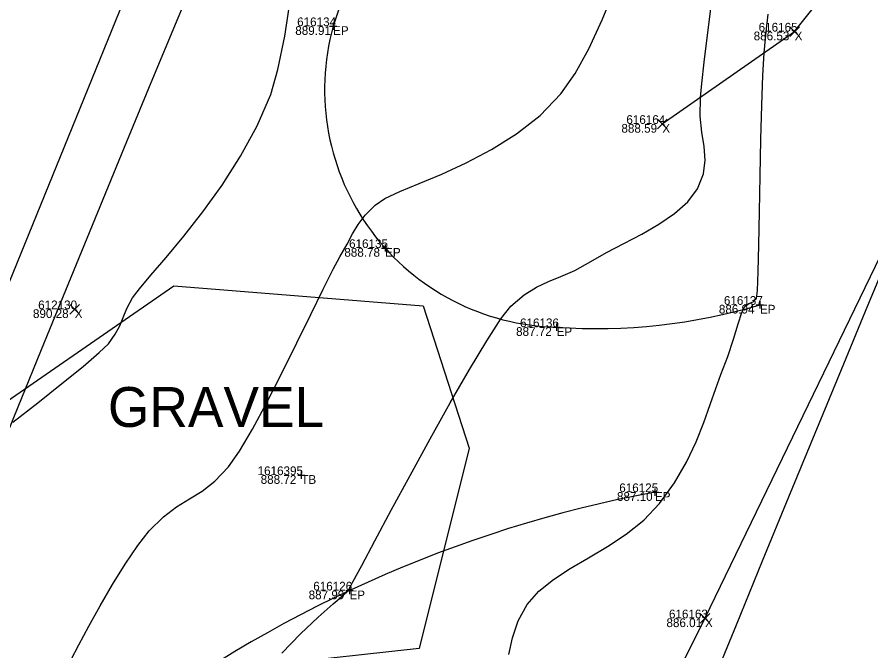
# Model space of a CAD drawing. Extents: x 1957117 to 1971063, y 701601 to 715861.
# Drawn here: x 1963506.18 to 1963540.46, y 706701.12 to 706726.55 of the extents above; entities that cross this region are included whole.
import ezdxf

# ---------------------------------------------------------------- set-up
doc = ezdxf.new("R2010")
doc.units = 0
for name, color, linetype in [('AP_X_Lights', 7, 'Continuous'), ('DT_X_Break_Line', 7, 'Continuous'), ('DT_X_Contour_Major', 7, 'Continuous'), ('DT_X_Contour_Minor', 7, 'Continuous'), ('DT_X_TIN_Hull', 7, 'Continuous'), ('GE_X_CL_20', 7, 'Continuous'), ('HY_X_Water_Edge', 7, 'Continuous'), ('PM_P_Cells', 7, 'Continuous'), ('PV_P_Drive', 7, 'Continuous'), ('PV_P_Shoulder', 7, 'Continuous'), ('RS_Raster1', 7, 'Continuous'), ('RW_X_Esmt_RR', 7, 'Continuous'), ('SC_Scratch1', 7, 'Continuous'), ('VG_X_Tree_Line_Rt', 7, 'Continuous')]:
    doc.layers.add(name, color=color, linetype=linetype)

msp = doc.modelspace()

# ---------------------------------------------------------------- linework, layer by layer
at = {"layer": 'AP_X_Lights'}
for p, q in [((1963537.2, 706725.774), (1963537.588, 706726.164)), ((1963537.2, 706726.164), (1963537.588, 706725.774)), ((1963531.888, 706722.069), (1963532.276, 706722.459)), ((1963531.888, 706722.459), (1963532.276, 706722.069)), ((1963508.3, 706714.635), (1963508.688, 706715.025)), ((1963508.3, 706715.025), (1963508.688, 706714.635)), ((1963533.601, 706702.235), (1963533.989, 706702.625)), ((1963533.601, 706702.625), (1963533.989, 706702.235))]:
    msp.add_line(p, q, dxfattribs=at)
at = {"layer": 'DT_X_Break_Line'}
msp.add_lwpolyline([(1963532.082, 706722.264), (1963537.394, 706725.969), (1963549.757, 706741.435), (1963556.636, 706749.586), (1963563.372, 706770.928)], dxfattribs=at)
at = {"layer": 'DT_X_Contour_Major'}
msp.add_lwpolyline([(1963506.016, 706710.3), (1963507.009, 706711.079), (1963507.976, 706711.846), (1963508.829, 706712.539), (1963509.481, 706713.094), (1963509.845, 706713.448), (1963510.123, 706713.832), (1963510.301, 706714.17), (1963510.438, 706714.5), (1963510.592, 706714.861), (1963510.821, 706715.289), (1963511.091, 706715.652), (1963511.552, 706716.198), (1963512.16, 706716.908), (1963512.869, 706717.761), (1963513.634, 706718.736), (1963514.412, 706719.812), (1963515.156, 706720.97), (1963515.822, 706722.188), (1963516.365, 706723.446), (1963516.655, 706724.449), (1963516.924, 706725.782), (1963517.174, 706727.386)], dxfattribs=at)
msp.add_lwpolyline([(1963506.016, 706710.3), (1963507.009, 706711.079), (1963507.976, 706711.846), (1963508.829, 706712.539), (1963509.481, 706713.094), (1963509.845, 706713.448), (1963510.123, 706713.832), (1963510.301, 706714.17), (1963510.438, 706714.5), (1963510.592, 706714.861), (1963510.821, 706715.289), (1963511.091, 706715.652), (1963511.552, 706716.198), (1963512.16, 706716.908), (1963512.869, 706717.761), (1963513.634, 706718.736), (1963514.412, 706719.812), (1963515.156, 706720.97), (1963515.822, 706722.188), (1963516.365, 706723.446), (1963516.655, 706724.449), (1963516.924, 706725.782), (1963517.174, 706727.386)], dxfattribs=at)
at = {"layer": 'DT_X_Contour_Minor'}
for points in [[(1963508.353, 706700.782), (1963508.664, 706701.374), (1963509.06, 706702.111), (1963509.518, 706702.934), (1963510.015, 706703.786), (1963510.525, 706704.61), (1963511.025, 706705.349), (1963511.49, 706705.945), (1963512.055, 706706.508), (1963512.585, 706706.905), (1963513.097, 706707.22), (1963513.605, 706707.536), (1963514.125, 706707.939), (1963514.672, 706708.512), (1963515.104, 706709.131), (1963515.625, 706710.017), (1963516.203, 706711.091), (1963516.808, 706712.271), (1963517.408, 706713.477), (1963517.972, 706714.626), (1963518.468, 706715.638), (1963518.866, 706716.433), (1963519.134, 706716.928), (1963519.426, 706717.44), (1963519.652, 706717.859), (1963519.874, 706718.23), (1963520.153, 706718.599), (1963520.55, 706719.011), (1963520.939, 706719.269), (1963521.546, 706719.553), (1963522.325, 706719.877), (1963523.23, 706720.255), (1963524.213, 706720.703), (1963525.229, 706721.234), (1963526.231, 706721.863), (1963527.173, 706722.605), (1963528.008, 706723.473), (1963528.577, 706724.282), (1963529.131, 706725.281), (1963529.669, 706726.437), (1963530.186, 706727.715)], [(1963508.353, 706700.782), (1963508.664, 706701.374), (1963509.06, 706702.111), (1963509.518, 706702.934), (1963510.015, 706703.786), (1963510.525, 706704.61), (1963511.025, 706705.349), (1963511.49, 706705.945), (1963512.055, 706706.508), (1963512.585, 706706.905), (1963513.097, 706707.22), (1963513.605, 706707.536), (1963514.125, 706707.939), (1963514.672, 706708.512), (1963515.104, 706709.131), (1963515.625, 706710.017), (1963516.203, 706711.091), (1963516.808, 706712.271), (1963517.408, 706713.477), (1963517.972, 706714.626), (1963518.468, 706715.638), (1963518.866, 706716.433), (1963519.134, 706716.928), (1963519.426, 706717.44), (1963519.652, 706717.859), (1963519.874, 706718.23), (1963520.153, 706718.599), (1963520.55, 706719.011), (1963520.939, 706719.269), (1963521.546, 706719.553), (1963522.325, 706719.877), (1963523.23, 706720.255), (1963524.213, 706720.703), (1963525.229, 706721.234), (1963526.231, 706721.863), (1963527.173, 706722.605), (1963528.008, 706723.473), (1963528.577, 706724.282), (1963529.131, 706725.281), (1963529.669, 706726.437), (1963530.186, 706727.715)], [(1963516.814, 706701.038), (1963517.554, 706701.807), (1963518.263, 706702.479), (1963518.863, 706703.012), (1963519.281, 706703.364), (1963519.438, 706703.493), (1963519.479, 706703.561), (1963519.507, 706703.604), (1963519.538, 706703.652), (1963519.665, 706703.893), (1963520.014, 706704.552), (1963520.542, 706705.542), (1963521.204, 706706.776), (1963521.959, 706708.167), (1963522.763, 706709.629), (1963523.572, 706711.074), (1963524.345, 706712.416), (1963525.037, 706713.568), (1963525.605, 706714.443), (1963526.007, 706714.955), (1963526.535, 706715.411), (1963527.025, 706715.718), (1963527.507, 706715.941), (1963528.011, 706716.144), (1963528.568, 706716.389), (1963529.208, 706716.741), (1963529.844, 706717.105), (1963530.539, 706717.47), (1963531.253, 706717.845), (1963531.946, 706718.242), (1963532.577, 706718.669), (1963533.106, 706719.137), (1963533.491, 706719.655), (1963533.733, 706720.257), (1963533.803, 706720.813), (1963533.762, 706721.36), (1963533.674, 706721.937), (1963533.602, 706722.581), (1963533.608, 706723.328), (1963533.664, 706723.891), (1963533.763, 706724.738), (1963533.897, 706725.821), (1963534.06, 706727.094)], [(1963516.814, 706701.038), (1963517.554, 706701.807), (1963518.263, 706702.479), (1963518.863, 706703.012), (1963519.281, 706703.364), (1963519.438, 706703.493), (1963519.479, 706703.561), (1963519.507, 706703.604), (1963519.538, 706703.652), (1963519.665, 706703.893), (1963520.014, 706704.552), (1963520.542, 706705.542), (1963521.204, 706706.776), (1963521.959, 706708.167), (1963522.763, 706709.629), (1963523.572, 706711.074), (1963524.345, 706712.416), (1963525.037, 706713.568), (1963525.605, 706714.443), (1963526.007, 706714.955), (1963526.535, 706715.411), (1963527.025, 706715.718), (1963527.507, 706715.941), (1963528.011, 706716.144), (1963528.568, 706716.389), (1963529.208, 706716.741), (1963529.844, 706717.105), (1963530.539, 706717.47), (1963531.253, 706717.845), (1963531.946, 706718.242), (1963532.577, 706718.669), (1963533.106, 706719.137), (1963533.491, 706719.655), (1963533.733, 706720.257), (1963533.803, 706720.813), (1963533.762, 706721.36), (1963533.674, 706721.937), (1963533.602, 706722.581), (1963533.608, 706723.328), (1963533.664, 706723.891), (1963533.763, 706724.738), (1963533.897, 706725.821), (1963534.06, 706727.094)], [(1963525.924, 706700.982), (1963526.065, 706701.651), (1963526.296, 706702.327), (1963526.661, 706702.988), (1963527.123, 706703.517), (1963527.709, 706703.988), (1963528.386, 706704.427), (1963529.12, 706704.859), (1963529.878, 706705.311), (1963530.627, 706705.808), (1963531.335, 706706.376), (1963531.968, 706707.04), (1963532.57, 706707.869), (1963533.053, 706708.698), (1963533.44, 706709.51), (1963533.749, 706710.285), (1963534.004, 706711.007), (1963534.226, 706711.656), (1963534.434, 706712.214), (1963534.707, 706712.934), (1963534.939, 706713.631), (1963535.13, 706714.239), (1963535.28, 706714.697), (1963535.389, 706714.941), (1963535.553, 706715.065), (1963535.724, 706715.134), (1963535.862, 706715.263), (1963535.896, 706715.581), (1963535.925, 706716.335), (1963535.953, 706717.421), (1963535.979, 706718.736), (1963536.008, 706720.176), (1963536.04, 706721.638), (1963536.077, 706723.018), (1963536.122, 706724.213), (1963536.176, 706725.12), (1963536.252, 706725.965), (1963536.329, 706726.666)], [(1963525.924, 706700.982), (1963526.065, 706701.651), (1963526.296, 706702.327), (1963526.661, 706702.988), (1963527.123, 706703.517), (1963527.709, 706703.988), (1963528.386, 706704.427), (1963529.12, 706704.859), (1963529.878, 706705.311), (1963530.627, 706705.808), (1963531.335, 706706.376), (1963531.968, 706707.04), (1963532.57, 706707.869), (1963533.053, 706708.698), (1963533.44, 706709.51), (1963533.749, 706710.285), (1963534.004, 706711.007), (1963534.226, 706711.656), (1963534.434, 706712.214), (1963534.707, 706712.934), (1963534.939, 706713.631), (1963535.13, 706714.239), (1963535.28, 706714.697), (1963535.389, 706714.941), (1963535.553, 706715.065), (1963535.724, 706715.134), (1963535.862, 706715.263), (1963535.896, 706715.581), (1963535.925, 706716.335), (1963535.953, 706717.421), (1963535.979, 706718.736), (1963536.008, 706720.176), (1963536.04, 706721.638), (1963536.077, 706723.018), (1963536.122, 706724.213), (1963536.176, 706725.12), (1963536.252, 706725.965), (1963536.329, 706726.666)]]:
    msp.add_lwpolyline(points, dxfattribs=at)
at = {"layer": 'DT_X_TIN_Hull'}
msp.add_lwpolyline([(1963448.239, 706464.72), (1963464.625, 706568.104), (1963502.832, 706666.547), (1963530.121, 706695.075), (1963533.795, 706702.43), (1963556.636, 706749.586), (1963563.372, 706770.928), (1963570.893, 706779.557), (1963575.239, 706782.346), (1963581.125, 706788.667), (1963582.808, 706790.487), (1963584.551, 706791.637), (1963586.243, 706793.719), (1963598.707, 706804.399), (1963600.434, 706806.715), (1963607.929, 706812.91), (1963609.929, 706815.777)], dxfattribs=at)
at = {"layer": 'GE_X_CL_20'}
msp.add_arc((1965275.353, 705991.399), 1909.859, 144.852303, 166.495347, dxfattribs=at)
at = {"layer": 'HY_X_Water_Edge'}
msp.add_spline([(1963191.723, 701994.048), (1963062.047, 702441.167), (1962863.491, 703169.356), (1962827.53, 703438.691), (1962823.213, 703537.412), (1962817.962, 703593.874), (1962817.97, 703697.316), (1962828.582, 703804.235), (1962836.461, 703844.734), (1962850.687, 703896.004), (1962867.251, 703938.846), (1962873.848, 703992.355), (1962884.135, 704091.371), (1962891.241, 704140.854), (1962897.382, 704180.529), (1962905.467, 704230.979), (1962943.949, 704328.022), (1962948.537, 704378.842), (1962964.114, 704426.264), (1963004.885, 704570.73), (1963042.054, 704716.522), (1963062.038, 704814.417), (1963072.171, 704860.237), (1963090.023, 704956.798), (1963107.066, 705031.783), (1963133.773, 705105.742), (1963148.685, 705206.74), (1963175.48, 705301.059), (1963191.635, 705353.417), (1963210.988, 705447.286), (1963219.532, 705497.27), (1963230.124, 705549.475), (1963251.052, 705591.159), (1963275.289, 705693.429), (1963292.982, 705784.032), (1963302.841, 705839.645), (1963335.126, 705936.766), (1963359.752, 706046.75), (1963389.133, 706177.299), (1963417.827, 706273.456), (1963475.868, 706451.902), (1963533.782, 706640.53), (1963553.86, 706696.984), (1963580.184, 706715.425), (1963609.172, 706718.73), (1963617.062, 706714.691), (1963619.447, 706694.678), (1963564.282, 706533.07), (1963531.853, 706395.229), (1963434.4, 706006.96), (1963354.09, 705679.186), (1963237.513, 705206.07), (1963167.369, 704892.962), (1963059.145, 704434.176), (1962907.914, 703908.742), (1962877.458, 703703.326), (1962898.357, 703412.121), (1962942.65, 703052.267), (1963048.963, 702674.866), (1963191.468, 702189.666), (1963245.396, 702019.832)], degree=3, dxfattribs=at)
at = {"layer": 'PM_P_Cells'}
for points in [[(1963532.976, 706786.204), (1963521.677, 706754.774), (1963502.838, 706708.526), (1963500.526, 706701.536)], [(1963539.844, 706782.911), (1963527.58, 706752.229), (1963518.867, 706726.185)]]:
    msp.add_lwpolyline(points, dxfattribs=at)
for centre, radius, start, end in [((1963528.065, 706723.649), 9.541, 164.5836, 268.6366), ((1963529.447, 706737.031), 22.977, 265.9856, 286.5715), ((1963541.215, 706657.194), 51.176, 100.6145, 127.6989)]:
    msp.add_arc(centre, radius, start, end, dxfattribs=at)
at = {"layer": 'PV_P_Drive'}
for p, q in [((1963518.721, 706726.185), (1963519.013, 706726.185)), ((1963518.867, 706726.331), (1963518.867, 706726.039)), ((1963518.867, 706726.185), (1963518.867, 706726.185)), ((1963520.954, 706717.433), (1963520.954, 706717.141)), ((1963520.808, 706717.287), (1963521.1, 706717.287)), ((1963520.954, 706717.287), (1963520.954, 706717.287)), ((1963536, 706715.154), (1963536, 706714.862)), ((1963535.854, 706715.008), (1963536.146, 706715.008)), ((1963536, 706715.008), (1963536, 706715.008)), ((1963527.692, 706714.11), (1963527.984, 706714.11)), ((1963527.838, 706714.256), (1963527.838, 706713.964)), ((1963527.838, 706714.11), (1963527.838, 706714.11)), ((1963517.445, 706708.176), (1963517.737, 706708.176)), ((1963517.591, 706708.322), (1963517.591, 706708.03)), ((1963517.591, 706708.176), (1963517.591, 706708.176)), ((1963531.642, 706707.494), (1963531.934, 706707.494)), ((1963531.788, 706707.64), (1963531.788, 706707.348)), ((1963531.788, 706707.494), (1963531.788, 706707.494)), ((1963519.381, 706703.547), (1963519.673, 706703.547)), ((1963519.527, 706703.693), (1963519.527, 706703.401)), ((1963519.527, 706703.547), (1963519.527, 706703.547))]:
    msp.add_line(p, q, dxfattribs=at)
at = {"layer": 'RW_X_Esmt_RR'}
for radius, start in [(1879.859, 144.852303), (1927.859, 154.889891)]:
    msp.add_arc((1965275.353, 705991.399), radius, start, 166.495347, dxfattribs=at)
at = {"layer": 'VG_X_Tree_Line_Rt'}
msp.add_lwpolyline([(1963476.894, 706703.259), (1963480.384, 706705.146), (1963485.097, 706703.651), (1963493.255, 706703.817), (1963497.728, 706706.979), (1963503.984, 706709.912), (1963512.472, 706715.771), (1963522.483, 706714.966), (1963524.324, 706709.259), (1963522.324, 706701.218), (1963516.477, 706700.575), (1963513.865, 706696.095), (1963510.509, 706693.963), (1963503.682, 706693.837), (1963496.704, 706695.977), (1963491.284, 706699.788), (1963483.417, 706699.943), (1963476.894, 706703.259)], dxfattribs=at)

# ---------------------------------------------------------------- texts
at = {"layer": 'DT_X_Break_Line'}
msp.add_text('GRAVEL', height=1.6, dxfattribs=at).set_placement((1963509.829, 706710.109))
at = {"layer": 'PV_P_Shoulder'}
for s, p in [('889.91', (1963517.348, 706725.835)), ('886.53', (1963535.749, 706725.619)), ('888.59', (1963530.44, 706721.914)), ('888.78', (1963519.317, 706716.937)), ('890.28', (1963506.819, 706714.48)), ('886.94', (1963534.352, 706714.658)), ('887.72', (1963526.212, 706713.76)), ('888.72', (1963515.96, 706707.826)), ('887.10', (1963530.261, 706707.144)), ('887.99', (1963517.885, 706703.197)), ('886.01', (1963532.248, 706702.08))]:
    msp.add_text(s, height=0.35, dxfattribs=at).set_placement(p)
at = {"layer": 'RS_Raster1'}
for s, p in [('616134', (1963517.423, 706726.185)), ('616165', (1963535.948, 706725.969)), ('616164', (1963530.638, 706722.264)), ('616135', (1963519.508, 706717.287)), ('612130', (1963507.028, 706714.83)), ('616137', (1963534.554, 706715.008)), ('616136', (1963526.37, 706714.11)), ('1616395', (1963515.836, 706708.176)), ('616125', (1963530.353, 706707.494)), ('616126', (1963518.07, 706703.547)), ('616163', (1963532.349, 706702.43))]:
    msp.add_text(s, height=0.35, dxfattribs=at).set_placement(p)
at = {"layer": 'SC_Scratch1'}
for s, p in [('EP', (1963518.867, 706725.835)), ('X', (1963537.394, 706725.619)), ('X', (1963532.082, 706721.914)), ('EP', (1963520.954, 706716.937)), ('X', (1963508.494, 706714.48)), ('EP', (1963536, 706714.658)), ('EP', (1963527.838, 706713.76)), ('TB', (1963517.591, 706707.826)), ('EP', (1963531.788, 706707.144)), ('EP', (1963519.527, 706703.197)), ('X', (1963533.795, 706702.08))]:
    msp.add_text(s, height=0.35, dxfattribs=at).set_placement(p)

doc.saveas('drawing.dxf')
